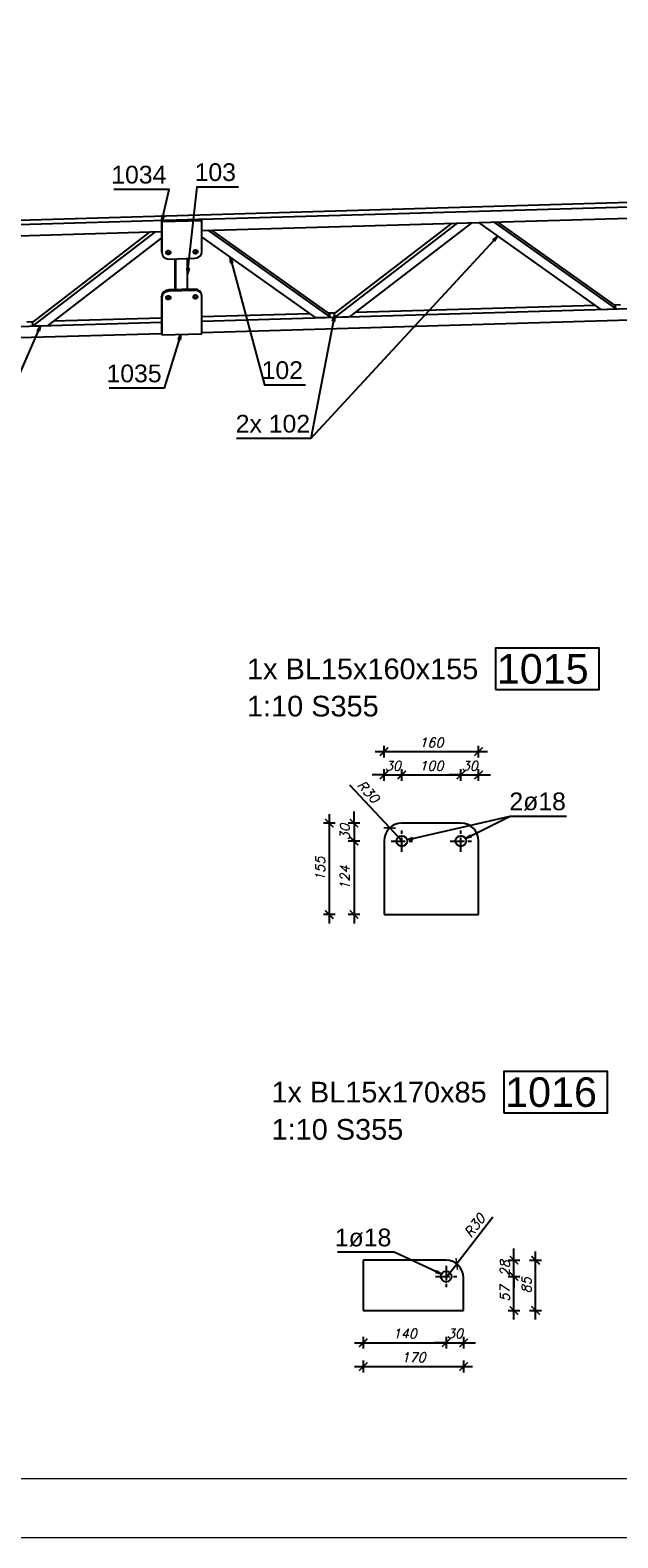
# Model space of a CAD drawing. Header units: millimetres. Extents: x 1814 to 94182, y 11562 to 49454.
# Tile 287 of 656: x 22401 to 22650, y 20272 to 20910. Entities that reach past the tile are written whole.
import ezdxf

# ---------------------------------------------------------------- set-up
doc = ezdxf.new("R2010")
doc.units = ezdxf.units.MM
doc.linetypes.add('ACAD_ISO04W100', pattern=[30, 24, -3, 0, -3])
doc.layers.add('pomoc', color=210, linetype='Continuous', lineweight=9, plot=False)
doc.layers.add('ramka', color=84, linetype='Continuous', lineweight=15)
doc.layers.add('wymiar', color=135, linetype='Continuous', lineweight=9)
doc.styles.add('ARIAL', font='arial.ttf')
doc.styles.add('WYMIARY', font='simplex.shx', dxfattribs={"oblique": 15})
doc.dimstyles.new('1--10', dxfattribs={"dimscale": 25, "dimtxt": 0.16, "dimasz": 0.2, "dimexe": 0.1, "dimexo": 0.1, "dimgap": 0.075, "dimtad": 1, "dimdec": 0, "dimlfac": 4, "dimrnd": 0.01, "dimzin": 9, "dimtxsty": 'WYMIARY', "dimblk": 'ARCHTICK', "dimcen": 0.2, "dimdle": 0.15, "dimadec": 1, "dimazin": 1, "dimtfac": 1, "dimtdec": 0, "dimtix": 1, "dimtmove": 2, "dimatfit": 3, "dimldrblk": 'ARCHTICK', "dimfxl": 0, "dimarcsym": 0})

# ---------------------------------------------------------------- blocks, each defined once
blk = doc.blocks.new('_ARCHTICK')
at = {"color": 0, "linetype": 'ByBlock', "lineweight": -2}
blk.add_solid([(0.4, 0.31), (0.31, 0.4), (-0.31, -0.4), (-0.4, -0.31)], dxfattribs=at)
blk = doc.blocks.new('*D2298')
at = {"layer": 'Defpoints', "color": 0}
for p in [(22558.12, 20594.64), (22558.12, 20566.69), (22550.62, 20551.17)]:
    blk.add_point(p, dxfattribs=at)
at = {"layer": 'wymiar', "color": 0, "lineweight": -2}
for p, q in [((22550.62, 20592.14), (22550.62, 20597.14)), ((22558.12, 20592.14), (22558.12, 20597.14)), ((22550.62, 20594.64), (22545.62, 20594.64)), ((22550.62, 20594.64), (22558.12, 20594.64)), ((22558.12, 20594.64), (22563.12, 20594.64))]:
    blk.add_line(p, q, dxfattribs=at)
at = {"layer": 'wymiar', "color": 0, "lineweight": -2, "xscale": 5, "yscale": 5, "zscale": 5}
blk.add_blockref('_ARCHTICK', (22550.62, 20594.64), dxfattribs=at)
at = {"layer": 'wymiar', "color": 0, "lineweight": -2, "xscale": 5, "yscale": 5, "zscale": 5, "rotation": 180}
blk.add_blockref('_ARCHTICK', (22558.12, 20594.64), dxfattribs=at)
at = {"layer": 'wymiar', "color": 0, "insert": (22554.37, 20598.51), "char_height": 4, "attachment_point": 5, "style": 'WYMIARY'}
blk.add_mtext('30', dxfattribs=at)
blk = doc.blocks.new('*D2299')
at = {"layer": 'Defpoints', "color": 0}
for p in [(22583.12, 20594.64), (22558.12, 20566.69), (22583.12, 20566.69)]:
    blk.add_point(p, dxfattribs=at)
at = {"layer": 'wymiar', "color": 0, "lineweight": -2}
for p, q in [((22558.12, 20592.14), (22558.12, 20597.14)), ((22583.12, 20592.14), (22583.12, 20597.14)), ((22554.37, 20594.64), (22586.87, 20594.64))]:
    blk.add_line(p, q, dxfattribs=at)
at = {"layer": 'wymiar', "color": 0, "lineweight": -2, "xscale": 5, "yscale": 5, "zscale": 5, "rotation": 180}
blk.add_blockref('_ARCHTICK', (22558.12, 20594.64), dxfattribs=at)
at = {"layer": 'wymiar', "color": 0, "lineweight": -2, "xscale": 5, "yscale": 5, "zscale": 5}
blk.add_blockref('_ARCHTICK', (22583.12, 20594.64), dxfattribs=at)
at = {"layer": 'wymiar', "color": 0, "insert": (22570.62, 20598.51), "char_height": 4, "attachment_point": 5, "style": 'WYMIARY'}
blk.add_mtext('100', dxfattribs=at)
blk = doc.blocks.new('*D2300')
at = {"layer": 'Defpoints', "color": 0}
for p in [(22590.62, 20594.64), (22583.12, 20566.69), (22590.62, 20551.17)]:
    blk.add_point(p, dxfattribs=at)
at = {"layer": 'wymiar', "color": 0, "lineweight": -2}
for p, q in [((22583.12, 20592.14), (22583.12, 20597.14)), ((22590.62, 20592.14), (22590.62, 20597.14)), ((22583.12, 20594.64), (22578.12, 20594.64)), ((22583.12, 20594.64), (22590.62, 20594.64)), ((22590.62, 20594.64), (22595.62, 20594.64))]:
    blk.add_line(p, q, dxfattribs=at)
at = {"layer": 'wymiar', "color": 0, "lineweight": -2, "xscale": 5, "yscale": 5, "zscale": 5}
blk.add_blockref('_ARCHTICK', (22583.12, 20594.64), dxfattribs=at)
at = {"layer": 'wymiar', "color": 0, "lineweight": -2, "xscale": 5, "yscale": 5, "zscale": 5, "rotation": 180}
blk.add_blockref('_ARCHTICK', (22590.62, 20594.64), dxfattribs=at)
at = {"layer": 'wymiar', "color": 0, "insert": (22586.87, 20598.51), "char_height": 4, "attachment_point": 5, "style": 'WYMIARY'}
blk.add_mtext('30', dxfattribs=at)
blk = doc.blocks.new('*D2301')
at = {"layer": 'Defpoints', "color": 0}
for p in [(22570.62, 20574.24), (22537.93, 20566.69), (22558.12, 20566.69)]:
    blk.add_point(p, dxfattribs=at)
at = {"layer": 'wymiar', "color": 0, "lineweight": -2}
for p, q in [((22537.93, 20574.24), (22537.93, 20579.24)), ((22540.43, 20574.24), (22535.43, 20574.24)), ((22537.93, 20574.24), (22537.93, 20566.69)), ((22540.43, 20566.69), (22535.43, 20566.69)), ((22537.93, 20566.69), (22537.93, 20561.69))]:
    blk.add_line(p, q, dxfattribs=at)
at = {"layer": 'wymiar', "color": 0, "lineweight": -2, "xscale": 5, "yscale": 5, "zscale": 5}
for p, rotation in [((22537.93, 20574.24), 270), ((22537.93, 20566.69), 90)]:
    blk.add_blockref('_ARCHTICK', p, dxfattribs=dict(at, rotation=rotation))
at = {"layer": 'wymiar', "color": 0, "insert": (22534.05, 20570.47), "char_height": 4, "attachment_point": 5, "rotation": 90, "style": 'WYMIARY'}
blk.add_mtext('30', dxfattribs=at)
blk = doc.blocks.new('*D2302')
at = {"layer": 'Defpoints', "color": 0}
for p in [(22558.12, 20566.69), (22537.93, 20535.61), (22570.62, 20535.61)]:
    blk.add_point(p, dxfattribs=at)
at = {"layer": 'wymiar', "color": 0, "lineweight": -2}
for p, q in [((22537.93, 20570.44), (22537.93, 20531.86)), ((22540.43, 20566.69), (22535.43, 20566.69)), ((22540.43, 20535.61), (22535.43, 20535.61))]:
    blk.add_line(p, q, dxfattribs=at)
at = {"layer": 'wymiar', "color": 0, "lineweight": -2, "xscale": 5, "yscale": 5, "zscale": 5}
for p, rotation in [((22537.93, 20566.69), 90), ((22537.93, 20535.61), 270)]:
    blk.add_blockref('_ARCHTICK', p, dxfattribs=dict(at, rotation=rotation))
at = {"layer": 'wymiar', "color": 0, "insert": (22534.05, 20551.15), "char_height": 4, "attachment_point": 5, "rotation": 90, "style": 'WYMIARY'}
blk.add_mtext('124', dxfattribs=at)
blk = doc.blocks.new('*D2303')
at = {"layer": 'Defpoints', "color": 0}
for p in [(22590.62, 20604.49), (22550.62, 20551.17), (22590.62, 20551.17)]:
    blk.add_point(p, dxfattribs=at)
at = {"layer": 'wymiar', "color": 0, "lineweight": -2}
for p, q in [((22546.87, 20604.49), (22594.37, 20604.49)), ((22550.62, 20601.99), (22550.62, 20606.99)), ((22590.62, 20601.99), (22590.62, 20606.99))]:
    blk.add_line(p, q, dxfattribs=at)
at = {"layer": 'wymiar', "color": 0, "lineweight": -2, "xscale": 5, "yscale": 5, "zscale": 5, "rotation": 180}
blk.add_blockref('_ARCHTICK', (22550.62, 20604.49), dxfattribs=at)
at = {"layer": 'wymiar', "color": 0, "lineweight": -2, "xscale": 5, "yscale": 5, "zscale": 5}
blk.add_blockref('_ARCHTICK', (22590.62, 20604.49), dxfattribs=at)
at = {"layer": 'wymiar', "color": 0, "insert": (22570.62, 20608.37), "char_height": 4, "attachment_point": 5, "style": 'WYMIARY'}
blk.add_mtext('160', dxfattribs=at)
blk = doc.blocks.new('*D2304')
at = {"layer": 'Defpoints', "color": 0}
for p in [(22570.62, 20574.24), (22527.44, 20535.61), (22570.62, 20535.61)]:
    blk.add_point(p, dxfattribs=at)
at = {"layer": 'wymiar', "color": 0, "lineweight": -2}
for p, q in [((22527.44, 20577.99), (22527.44, 20531.86)), ((22529.94, 20574.24), (22524.94, 20574.24)), ((22529.94, 20535.61), (22524.94, 20535.61))]:
    blk.add_line(p, q, dxfattribs=at)
at = {"layer": 'wymiar', "color": 0, "lineweight": -2, "xscale": 5, "yscale": 5, "zscale": 5}
for p, rotation in [((22527.44, 20574.24), 90), ((22527.44, 20535.61), 270)]:
    blk.add_blockref('_ARCHTICK', p, dxfattribs=dict(at, rotation=rotation))
at = {"layer": 'wymiar', "color": 0, "insert": (22523.56, 20554.92), "char_height": 4, "attachment_point": 5, "rotation": 90, "style": 'WYMIARY'}
blk.add_mtext('155', dxfattribs=at)
blk = doc.blocks.new('*D2332')
at = {"layer": 'Defpoints', "color": 0}
for p in [(22576.9, 20382.59), (22605.59, 20382.59), (22584.3, 20368.21)]:
    blk.add_point(p, dxfattribs=at)
at = {"layer": 'wymiar', "color": 0, "lineweight": -2}
for p, q in [((22605.59, 20364.46), (22605.59, 20386.34)), ((22603.09, 20382.59), (22608.09, 20382.59)), ((22603.09, 20368.21), (22608.09, 20368.21))]:
    blk.add_line(p, q, dxfattribs=at)
at = {"layer": 'wymiar', "color": 0, "lineweight": -2, "xscale": 5, "yscale": 5, "zscale": 5}
for p, rotation in [((22605.59, 20382.59), 90), ((22605.59, 20368.21), 270)]:
    blk.add_blockref('_ARCHTICK', p, dxfattribs=dict(at, rotation=rotation))
at = {"layer": 'wymiar', "color": 0, "insert": (22601.72, 20375.4), "char_height": 4, "attachment_point": 5, "rotation": 90, "style": 'WYMIARY'}
blk.add_mtext('57', dxfattribs=at)
blk = doc.blocks.new('*D2333')
at = {"layer": 'Defpoints', "color": 0}
for p in [(22576.8, 20389.46), (22605.59, 20389.46), (22576.9, 20382.59)]:
    blk.add_point(p, dxfattribs=at)
at = {"layer": 'wymiar', "color": 0, "lineweight": -2}
for p, q in [((22605.59, 20389.46), (22605.59, 20394.46)), ((22603.09, 20389.46), (22608.09, 20389.46)), ((22605.59, 20382.59), (22605.59, 20389.46)), ((22603.09, 20382.59), (22608.09, 20382.59)), ((22605.59, 20382.59), (22605.59, 20377.59))]:
    blk.add_line(p, q, dxfattribs=at)
at = {"layer": 'wymiar', "color": 0, "lineweight": -2, "xscale": 5, "yscale": 5, "zscale": 5}
for p, rotation in [((22605.59, 20389.46), 270), ((22605.59, 20382.59), 90)]:
    blk.add_blockref('_ARCHTICK', p, dxfattribs=dict(at, rotation=rotation))
at = {"layer": 'wymiar', "color": 0, "insert": (22601.72, 20386.02), "char_height": 4, "attachment_point": 5, "rotation": 90, "style": 'WYMIARY'}
blk.add_mtext('28', dxfattribs=at)
blk = doc.blocks.new('*D2334')
at = {"layer": 'Defpoints', "color": 0}
for p in [(22541.82, 20378.84), (22576.9, 20382.59), (22576.9, 20354.57)]:
    blk.add_point(p, dxfattribs=at)
at = {"layer": 'wymiar', "color": 0, "lineweight": -2}
for p, q in [((22538.07, 20354.57), (22580.65, 20354.57)), ((22541.82, 20357.07), (22541.82, 20352.07)), ((22576.9, 20357.07), (22576.9, 20352.07))]:
    blk.add_line(p, q, dxfattribs=at)
at = {"layer": 'wymiar', "color": 0, "lineweight": -2, "xscale": 5, "yscale": 5, "zscale": 5, "rotation": 180}
blk.add_blockref('_ARCHTICK', (22541.82, 20354.57), dxfattribs=at)
at = {"layer": 'wymiar', "color": 0, "lineweight": -2, "xscale": 5, "yscale": 5, "zscale": 5}
blk.add_blockref('_ARCHTICK', (22576.9, 20354.57), dxfattribs=at)
at = {"layer": 'wymiar', "color": 0, "insert": (22559.36, 20358.44), "char_height": 4, "attachment_point": 5, "style": 'WYMIARY'}
blk.add_mtext('140', dxfattribs=at)
blk = doc.blocks.new('*D2335')
at = {"layer": 'Defpoints', "color": 0}
for p in [(22576.9, 20382.59), (22584.3, 20368.21), (22584.3, 20354.57)]:
    blk.add_point(p, dxfattribs=at)
at = {"layer": 'wymiar', "color": 0, "lineweight": -2}
for p, q in [((22576.9, 20354.57), (22571.9, 20354.57)), ((22576.9, 20357.07), (22576.9, 20352.07)), ((22576.9, 20354.57), (22584.3, 20354.57)), ((22584.3, 20357.07), (22584.3, 20352.07)), ((22584.3, 20354.57), (22589.3, 20354.57))]:
    blk.add_line(p, q, dxfattribs=at)
at = {"layer": 'wymiar', "color": 0, "lineweight": -2, "xscale": 5, "yscale": 5, "zscale": 5}
blk.add_blockref('_ARCHTICK', (22576.9, 20354.57), dxfattribs=at)
at = {"layer": 'wymiar', "color": 0, "lineweight": -2, "xscale": 5, "yscale": 5, "zscale": 5, "rotation": 180}
blk.add_blockref('_ARCHTICK', (22584.3, 20354.57), dxfattribs=at)
at = {"layer": 'wymiar', "color": 0, "insert": (22580.6, 20358.44), "char_height": 4, "attachment_point": 5, "style": 'WYMIARY'}
blk.add_mtext('30', dxfattribs=at)
blk = doc.blocks.new('*D2336')
at = {"layer": 'Defpoints', "color": 0}
for p in [(22541.82, 20368.21), (22584.3, 20368.21), (22584.3, 20344.5)]:
    blk.add_point(p, dxfattribs=at)
at = {"layer": 'wymiar', "color": 0, "lineweight": -2}
for p, q in [((22541.82, 20347), (22541.82, 20342)), ((22584.3, 20347), (22584.3, 20342)), ((22538.07, 20344.5), (22588.05, 20344.5))]:
    blk.add_line(p, q, dxfattribs=at)
at = {"layer": 'wymiar', "color": 0, "lineweight": -2, "xscale": 5, "yscale": 5, "zscale": 5, "rotation": 180}
blk.add_blockref('_ARCHTICK', (22541.82, 20344.5), dxfattribs=at)
at = {"layer": 'wymiar', "color": 0, "lineweight": -2, "xscale": 5, "yscale": 5, "zscale": 5}
blk.add_blockref('_ARCHTICK', (22584.3, 20344.5), dxfattribs=at)
at = {"layer": 'wymiar', "color": 0, "insert": (22563.06, 20348.38), "char_height": 4, "attachment_point": 5, "style": 'WYMIARY'}
blk.add_mtext('170', dxfattribs=at)
blk = doc.blocks.new('*D2337')
at = {"layer": 'Defpoints', "color": 0}
for p in [(22559.31, 20389.46), (22614.72, 20389.46), (22584.3, 20368.21)]:
    blk.add_point(p, dxfattribs=at)
at = {"layer": 'wymiar', "color": 0, "lineweight": -2}
for p, q in [((22614.72, 20364.46), (22614.72, 20393.21)), ((22612.22, 20389.46), (22617.22, 20389.46)), ((22612.22, 20368.21), (22617.22, 20368.21))]:
    blk.add_line(p, q, dxfattribs=at)
at = {"layer": 'wymiar', "color": 0, "lineweight": -2, "xscale": 5, "yscale": 5, "zscale": 5}
for p, rotation in [((22614.72, 20389.46), 90), ((22614.72, 20368.21), 270)]:
    blk.add_blockref('_ARCHTICK', p, dxfattribs=dict(at, rotation=rotation))
at = {"layer": 'wymiar', "color": 0, "insert": (22610.85, 20378.84), "char_height": 4, "attachment_point": 5, "rotation": 90, "style": 'WYMIARY'}
blk.add_mtext('85', dxfattribs=at)
blk = doc.blocks.new('*D2338')
at = {"layer": 'Defpoints', "color": 0}
for p in [(22581.38, 20387.9), (22576.8, 20381.96)]:
    blk.add_point(p, dxfattribs=at)
at = {"layer": 'wymiar', "color": 0, "lineweight": -2}
for p in [(22596.59, 20407.62), (22576.8, 20381.96)]:
    blk.add_line(p, (22581.38, 20387.9), dxfattribs=at)
at = {"layer": 'wymiar', "color": 0, "lineweight": -2, "xscale": 5, "yscale": 5, "zscale": 5, "rotation": 232.3657244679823}
blk.add_blockref('_ARCHTICK', (22581.38, 20387.9), dxfattribs=at)
at = {"layer": 'wymiar', "color": 0, "insert": (22588.97, 20404.09), "char_height": 4, "attachment_point": 5, "rotation": 52.36572, "style": 'WYMIARY'}
blk.add_mtext('R30', dxfattribs=at)
blk = doc.blocks.new('*D2342')
at = {"layer": 'Defpoints', "color": 0}
for p in [(22553, 20572.21), (22558.12, 20566.74)]:
    blk.add_point(p, dxfattribs=at)
at = {"layer": 'wymiar', "color": 0, "lineweight": -2}
for p in [(22535.98, 20590.4), (22558.12, 20566.74)]:
    blk.add_line(p, (22553, 20572.21), dxfattribs=at)
at = {"layer": 'wymiar', "color": 0, "lineweight": -2, "xscale": 5, "yscale": 5, "zscale": 5, "rotation": 313.1004057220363}
blk.add_blockref('_ARCHTICK', (22553, 20572.21), dxfattribs=at)
at = {"layer": 'wymiar', "color": 0, "insert": (22543.9, 20587.6), "char_height": 4, "attachment_point": 5, "rotation": 313.10041, "style": 'WYMIARY'}
blk.add_mtext('R30', dxfattribs=at)

msp = doc.modelspace()

# ---------------------------------------------------------------- linework, layer by layer
at = {"color": 145, "linetype": 'Continuous', "ltscale": 0.25}
for p, q in [((23222.279, 20853.059), (22156.556, 20822.155)), ((22766.072, 20837.971), (22473.471, 20829.486)), ((22473.588, 20824.846), (22766.072, 20833.327)), ((22472.194, 20829.449), (22161.681, 20820.444)), ((22456.64, 20828.44), (22456.523, 20828.994)), ((22456.523, 20828.994), (22456.523, 20815.998)), ((22473.588, 20828.931), (22456.64, 20828.44)), ((22456.64, 20828.44), (22456.64, 20815.443)), ((22473.471, 20829.486), (22472.194, 20829.449)), ((22473.588, 20828.931), (22473.471, 20829.486)), ((22473.588, 20815.935), (22473.588, 20828.931)), ((22476.127, 20824.919), (22527.866, 20788.156)), ((22527.554, 20789.634), (22477.826, 20824.968)), ((22579.276, 20827.91), (22529.548, 20789.692)), ((22581.599, 20827.978), (22529.86, 20788.214)), ((22536.273, 20788.4), (22588.012, 20828.164)), ((22590.542, 20828.237), (22642.281, 20791.474)), ((22596.956, 20828.423), (22648.694, 20791.66)), ((22648.382, 20793.138), (22598.655, 20828.472)), ((22164.541, 20815.884), (22456.523, 20824.351)), ((22451.485, 20824.205), (22401.758, 20785.987)), ((22453.808, 20824.272), (22402.069, 20784.508)), ((22408.483, 20784.694), (22456.523, 20821.616)), ((22473.588, 20821.98), (22521.452, 20787.97)), ((22456.523, 20815.998), (22456.64, 20815.443)), ((22459.631, 20812.744), (22470.597, 20813.062)), ((22462.116, 20812.816), (22462.116, 20799.827)), ((22462.506, 20799.838), (22462.506, 20812.827)), ((22467.491, 20799.983), (22467.491, 20812.972)), ((22470.48, 20800.069), (22459.514, 20799.751)), ((22459.631, 20799.197), (22459.514, 20799.751)), ((22470.597, 20799.515), (22459.631, 20799.197)), ((22470.597, 20799.515), (22470.48, 20800.069)), ((22456.64, 20796.324), (22456.523, 20796.879)), ((22456.523, 20796.879), (22456.523, 20781.258)), ((22456.64, 20796.324), (22456.64, 20780.703)), ((22473.588, 20796.816), (22473.471, 20797.37)), ((22473.588, 20781.195), (22473.588, 20796.816)), ((22766.072, 20794.878), (22473.588, 20786.396)), ((22640.018, 20793.082), (22538.536, 20790.139)), ((22650.628, 20793.389), (22648.131, 20793.317)), ((22648.663, 20791.808), (22648.382, 20793.138)), ((22456.523, 20787.761), (22410.745, 20786.433)), ((22473.588, 20781.753), (22766.072, 20790.234)), ((22519.19, 20789.578), (22473.588, 20788.255)), ((22521.452, 20787.97), (22527.866, 20788.156)), ((22529.799, 20789.885), (22527.303, 20789.813)), ((22527.835, 20788.304), (22527.554, 20789.634)), ((22527.866, 20788.156), (22527.835, 20788.304)), ((22529.548, 20789.692), (22529.579, 20789.544)), ((22529.579, 20789.544), (22529.86, 20788.214)), ((22529.86, 20788.214), (22536.273, 20788.4)), ((22642.281, 20791.474), (22648.694, 20791.66)), ((22648.694, 20791.66), (22648.663, 20791.808)), ((22456.523, 20785.901), (22164.541, 20777.434)), ((22164.541, 20772.791), (22456.523, 20781.258)), ((22402.009, 20786.18), (22399.479, 20786.106)), ((22401.758, 20785.987), (22402.069, 20784.508)), ((22402.069, 20784.508), (22408.483, 20784.694)), ((22456.523, 20781.258), (22456.64, 20780.703)), ((22456.64, 20780.703), (22473.588, 20781.195)), ((22583.119, 20574.239), (22558.12, 20574.239)), ((22550.62, 20566.739), (22550.62, 20535.605)), ((22590.619, 20535.605), (22590.619, 20566.739)), ((22550.62, 20535.605), (22590.619, 20535.605)), ((22576.8, 20389.462), (22541.816, 20389.462)), ((22541.816, 20389.462), (22541.816, 20368.212)), ((22584.3, 20368.212), (22584.3, 20381.962)), ((22541.816, 20368.212), (22584.3, 20368.212))]:
    msp.add_line(p, q, dxfattribs=at)
at = {"color": 0, "linetype": 'ByBlock', "lineweight": -2}
for p, q in [((22456.582, 20828.717, 7201.84), (22456.736, 20831.247, 7201.84)), ((22457.548, 20831.06, 7201.84), (22456.582, 20828.717, 7201.84)), ((22457.548, 20831.06, 7201.84), (22456.736, 20831.247, 7201.84)), ((22596.691, 20820.892, 7218.233), (22598.694, 20822.445, 7218.233)), ((22596.691, 20820.892, 7218.233), (22597.303, 20820.326, 7218.233)), ((22598.694, 20822.445, 7218.233), (22597.303, 20820.326, 7218.233)), ((22485.76, 20810.983, 7201.84), (22485.515, 20813.505, 7201.84)), ((22485.515, 20813.505, 7201.84), (22486.565, 20811.198, 7201.84)), ((22467.491, 20806.477, 7201.84), (22467.356, 20809.008, 7201.84)), ((22468.185, 20808.915, 7201.84), (22467.356, 20809.008, 7201.84)), ((22468.185, 20808.915, 7201.84), (22467.491, 20806.477, 7201.84)), ((22485.76, 20810.983, 7201.84), (22486.565, 20811.198, 7201.84)), ((22528.835, 20786.504, 7218.233), (22529.719, 20788.879, 7218.233)), ((22529.719, 20788.879, 7218.233), (22529.653, 20786.346, 7218.233)), ((22403.892, 20782.478, 7201.84), (22405.276, 20784.601, 7201.84)), ((22403.892, 20782.478, 7201.84), (22404.655, 20782.144, 7201.84)), ((22405.276, 20784.601, 7201.84), (22404.655, 20782.144, 7201.84)), ((22463.507, 20778.667, 7201.84), (22464.637, 20780.935, 7201.84)), ((22464.637, 20780.935, 7201.84), (22464.303, 20778.423, 7201.84)), ((22528.835, 20786.504, 7218.233), (22529.653, 20786.346, 7218.233)), ((22463.507, 20778.667, 7201.84), (22464.303, 20778.423, 7201.84)), ((22560.314, 20567.197, 53667.901), (22562.658, 20568.162, 53667.901)), ((22562.844, 20567.35, 53667.901), (22560.314, 20567.197, 53667.901)), ((22562.844, 20567.35, 53667.901), (22562.658, 20568.162, 53667.901)), ((22585.129, 20567.708, 53667.901), (22587.173, 20569.206, 53667.901)), ((22587.549, 20568.462, 53667.901), (22585.129, 20567.708, 53667.901)), ((22587.549, 20568.462, 53667.901), (22587.173, 20569.206, 53667.901)), ((22572.771, 20384.966, 6611.851), (22572.42, 20384.21, 6611.851)), ((22574.862, 20383.534, 6611.851), (22572.42, 20384.21, 6611.851)), ((22572.771, 20384.966, 6611.851), (22574.862, 20383.534, 6611.851))]:
    msp.add_line(p, q, dxfattribs=at)
at = {"color": 7}
for p, q in [((22598.694, 20822.445, 7218.233), (22519.644, 20736.886, 7218.233)), ((22560.314, 20567.197), (22603.953, 20577.211))]:
    msp.add_line(p, q, dxfattribs=at)
at = {"color": 10, "linetype": 'ACAD_ISO04W100', "ltscale": 0.25}
for p, q in [((22558.121, 20562.194), (22558.121, 20571.193)), ((22558.121, 20562.194), (22558.121, 20571.193)), ((22583.121, 20562.194), (22583.121, 20571.193)), ((22583.121, 20562.194), (22583.121, 20571.193)), ((22553.621, 20566.693), (22562.621, 20566.693)), ((22553.621, 20566.693), (22562.621, 20566.693)), ((22558.121, 20566.693), (22558.121, 20566.693)), ((22578.621, 20566.693), (22587.62, 20566.693)), ((22578.621, 20566.693), (22587.62, 20566.693)), ((22583.121, 20566.693), (22583.121, 20566.693)), ((22576.903, 20387.085), (22576.903, 20378.086)), ((22576.903, 20387.085), (22576.903, 20378.086)), ((22572.403, 20382.586), (22581.403, 20382.586)), ((22572.403, 20382.586), (22581.403, 20382.586)), ((22576.903, 20382.586), (22576.903, 20382.586))]:
    msp.add_line(p, q, dxfattribs=at)
at = {"color": 7}
for points in [[(22456.582, 20828.717), (22459.674, 20842.178), (22436.367, 20842.178)], [(22467.491, 20806.477), (22471.631, 20843.236), (22489.112, 20843.236)], [(22485.515, 20813.505), (22499.98, 20759.521), (22517.461, 20759.521)], [(22405.276, 20784.601), (22390.433, 20750.711), (22372.952, 20750.711)], [(22464.637, 20780.935), (22457.661, 20758.146), (22434.353, 20758.146)], [(22585.129, 20567.708), (22603.953, 20577.211), (22627.834, 20577.211)], [(22574.862, 20383.534), (22554.85, 20392.836), (22530.969, 20392.836)]]:
    msp.add_lwpolyline(points, dxfattribs=at)
at = {"color": 7, "elevation": 7218.233}
msp.add_lwpolyline([(22529.719, 20788.879), (22519.644, 20736.886), (22488.187, 20736.886)], dxfattribs=at)
at = {"color": 4}
for points in [[(22597.734, 20630.732), (22641.58, 20630.732), (22641.58, 20648.232), (22597.734, 20648.232), (22597.734, 20630.732)], [(22601.256, 20451.785), (22645.102, 20451.785), (22645.102, 20469.285), (22601.256, 20469.285), (22601.256, 20451.785)]]:
    msp.add_lwpolyline(points, dxfattribs=at)
at = {"color": 145, "linetype": 'Continuous', "ltscale": 0.25, "extrusion": (0.077986, -0.369584, 0.925919)}
for centre in [(26273.12, 14564.665, -5941.547), (26284.406, 14562.775, -5940.776), (26269.18, 14547.378, -5934.495), (26280.466, 14545.488, -5933.724)]:
    msp.add_circle(centre, 0.9, dxfattribs=at)
at = {"color": 145, "linetype": 'Continuous', "ltscale": 0.25}
for centre in [(22558.121, 20566.693), (22583.121, 20566.693), (22576.903, 20382.586)]:
    msp.add_circle(centre, 2.25, dxfattribs=at)
at = {"color": 145, "linetype": 'Continuous', "ltscale": 0.25, "extrusion": (0.077986, -0.369584, 0.925919)}
for centre, start, end in [((26273.372, 14564.659, -5941.545), 168.944917, 258.944917), ((26284.168, 14562.85, -5940.807), 258.944917, 348.944917), ((26269.425, 14547.862, -5934.693), 78.944917, 168.944917), ((26280.221, 14546.053, -5933.955), 348.944917, 78.944917), ((26280.221, 14545.529, -5933.741), 348.944917, 78.944917), ((26269.425, 14547.337, -5934.479), 78.944917, 168.944917)]:
    msp.add_arc(centre, 3, start, end, dxfattribs=at)
at = {"color": 145, "linetype": 'Continuous', "ltscale": 0.25, "extrusion": (-0.077986, 0.369584, -0.925919)}
for centre, start, end in [((-26273.12, 14565.19, 5941.761), 201.820212, 339.409697), ((-26284.406, 14563.299, 5940.99), 201.820207, 339.409699), ((-26269.18, 14547.903, 5934.709), 201.820207, 339.409702), ((-26280.466, 14546.012, 5933.938), 201.820208, 339.4097)]:
    msp.add_arc(centre, 0.9, start, end, dxfattribs=at)
at = {"color": 145, "linetype": 'Continuous', "ltscale": 0.25}
for centre, start, end in [((22558.12, 20566.739), 90, 180), ((22583.119, 20566.739), 0, 90), ((22576.8, 20381.962), 0, 90)]:
    msp.add_arc(centre, 7.5, start, end, dxfattribs=at)
at = {"layer": 'pomoc'}
msp.add_lwpolyline([(22008.067, 21322.087), (23758.067, 21322.087), (23758.067, 20272.087), (22008.067, 20272.087)], close=True, dxfattribs=at)
at = {"layer": 'ramka', "linetype": 'Continuous'}
msp.add_line((23733.067, 20297.087), (22008.067, 20297.087), dxfattribs=at)

# ---------------------------------------------------------------- texts
at = {"color": 7, "style": 'ARIAL'}
for s, p in [('1034', (22435.226, 20844.678)), ('103', (22470.491, 20845.736)), ('1035', (22433.212, 20760.646)), ('102', (22498.839, 20762.021)), ('2x 102', (22487.88, 20739.386, 7218.233)), ('2ø18', (22603.647, 20579.711)), ('1ø18', (22529.828, 20395.336))]:
    msp.add_text(s, height=7.4998, dxfattribs=at).set_placement(p)
at = {"color": 30, "style": 'ARIAL'}
for s, height, p in [('1x BL15x160x155 ', 8.74982, (22492.641, 20635.107)), ('1:10 S355', 8.7498, (22492.641, 20619.357)), ('1x BL15x170x85 ', 8.74982, (22502.961, 20456.16)), ('1:10 S355', 8.7498, (22503.024, 20440.411))]:
    msp.add_text(s, height=height, dxfattribs=at).set_placement(p)
at = {"color": 4, "style": 'ARIAL'}
for s, p in [('1015', (22598.332, 20633.232)), ('1016', (22601.854, 20454.285))]:
    msp.add_text(s, height=12.4997, dxfattribs=at).set_placement(p)

# ---------------------------------------------------------------- dimensions: what is measured, and where the dimension line sits
at = {"layer": 'wymiar'}
for base, p1, p2, picture, middle in [((22590.619, 20604.495), (22550.62, 20551.172), (22590.619, 20551.172), '*D2303', (22570.62, 20608.37)), ((22558.121, 20594.637), (22550.62, 20551.172), (22558.121, 20566.693), '*D2298', (22554.37, 20598.512)), ((22583.121, 20594.637), (22558.121, 20566.693), (22583.121, 20566.693), '*D2299', (22570.621, 20598.512)), ((22590.619, 20594.637), (22583.121, 20566.693), (22590.619, 20551.172), '*D2300', (22586.87, 20598.512)), ((22576.903, 20354.57), (22541.816, 20378.837), (22576.903, 20382.586), '*D2334', (22559.359, 20358.445)), ((22584.3, 20354.57), (22576.903, 20382.586), (22584.3, 20368.212), '*D2335', (22580.602, 20358.445)), ((22584.3, 20344.503), (22541.816, 20368.212), (22584.3, 20368.212), '*D2336', (22563.058, 20348.378))]:
    dim = msp.add_linear_dim(base=base, p1=p1, p2=p2, dimstyle='1--10', dxfattribs=at)
    dim.commit()
    dim.dimension.update_dxf_attribs({"geometry": picture, "text_midpoint": middle})
for center, mpoint, picture, middle in [((22558.12, 20566.739), (22552.995, 20572.215), '*D2342', (22543.9, 20587.605)), ((22576.8, 20381.962), (22581.38, 20387.901), '*D2338', (22588.968, 20404.088))]:
    dim = msp.add_radius_dim(center=center, mpoint=mpoint, dimstyle='1--10', dxfattribs=at)
    dim.commit()
    dim.dimension.update_dxf_attribs({"geometry": picture, "text_midpoint": middle})
for base, p1, p2, picture, middle in [((22527.437, 20535.605), (22570.62, 20574.239), (22570.62, 20535.605), '*D2304', (22523.562, 20554.922)), ((22537.93, 20566.693), (22570.62, 20574.239), (22558.121, 20566.693), '*D2301', (22534.055, 20570.466)), ((22537.93, 20535.605), (22558.121, 20566.693), (22570.62, 20535.605), '*D2302', (22534.055, 20551.149)), ((22614.723, 20389.462), (22584.3, 20368.212), (22559.308, 20389.462), '*D2337', (22610.848, 20378.837)), ((22605.592, 20389.462), (22576.903, 20382.586), (22576.8, 20389.462), '*D2333', (22601.717, 20386.024)), ((22605.592, 20382.586), (22584.3, 20368.212), (22576.903, 20382.586), '*D2332', (22601.717, 20375.399))]:
    dim = msp.add_linear_dim(base=base, p1=p1, p2=p2, angle=90, dimstyle='1--10', dxfattribs=at)
    dim.commit()
    dim.dimension.update_dxf_attribs({"geometry": picture, "text_midpoint": middle})

doc.saveas('drawing.dxf')
